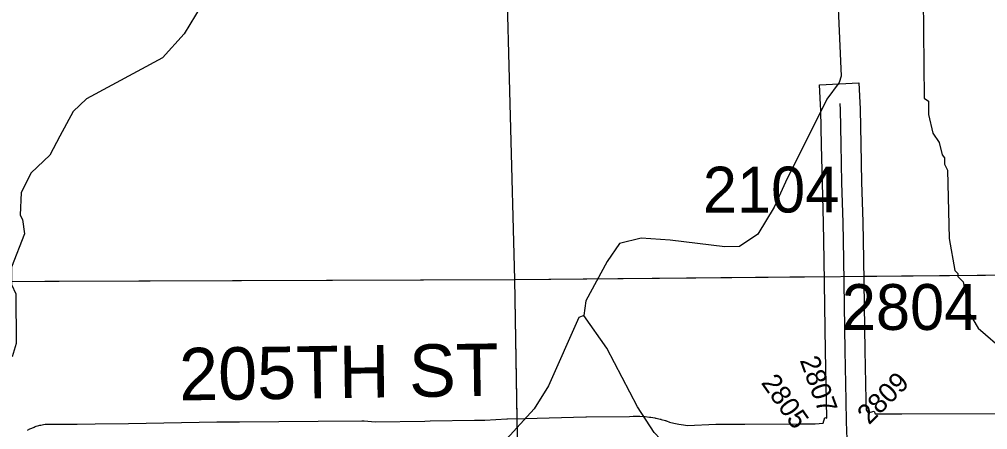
# Model space of a CAD drawing. Extents: x 23.6 to 68.7, y -63 to -29.
# Drawn here: x 39.877 to 41.355, y -43.891 to -43.264 of the extents above; entities that cross this region are included whole.
import ezdxf

# ---------------------------------------------------------------- set-up
doc = ezdxf.new("R2010")
doc.units = 0
for name, color, linetype in [('tdCoHydroRiver', 7, 'Continuous'), ('tdCoSecRdNmbr', 7, 'Continuous'), ('tdCoSecRdTxt', 7, 'Continuous'), ('tdCoSecRteBand', 7, 'Continuous'), ('tdCoSecRteCL', 7, 'Continuous'), ('tdCoSectLine', 7, 'Continuous'), ('tdCoSectLinePart', 7, 'Continuous'), ('tdCoSurfEarth', 7, 'Continuous')]:
    doc.layers.add(name, color=color, linetype=linetype)

msp = doc.modelspace()

# ---------------------------------------------------------------- linework, layer by layer
at = {"layer": 'tdCoHydroRiver'}
for points in [[(41.2534, -42.9256), (41.2577, -43.3842), (41.2641, -43.3889), (41.2643, -43.4095), (41.2709, -43.4379), (41.2805, -43.452), (41.2854, -43.4709), (41.2886, -43.4756), (41.2887, -43.4851), (41.2935, -43.4945), (41.2961, -43.5987), (41.3044, -43.6476), (41.3092, -43.6522), (41.3093, -43.657), (41.3172, -43.6648), (41.3239, -43.6979), (41.3256, -43.7105), (41.34, -43.7356), (41.3814, -43.7715)], [(41.1153, -42.9269), (41.1141, -42.9617), (41.1216, -43.0661), (41.1226, -43.1547), (41.1311, -43.3508), (41.128, -43.3603), (41.1094, -43.3858), (41.0459, -43.5127), (41.0289, -43.5507), (41.004, -43.592), (40.9758, -43.6112), (40.9537, -43.6114), (40.8699, -43.6012), (40.8257, -43.5984), (40.7926, -43.6066), (40.7739, -43.6337), (40.7413, -43.6939), (40.7384, -43.7161)], [(40.1546, -43.2433), (40.1282, -43.2862), (40.0954, -43.3228), (39.9792, -43.3855), (39.9588, -43.4046), (39.9387, -43.4427), (39.9232, -43.4713), (39.895, -43.4984), (39.8795, -43.5285), (39.8782, -43.5632), (39.8815, -43.5695), (39.8848, -43.5916), (39.8648, -43.6423), (39.865, -43.6691), (39.8715, -43.6833), (39.8722, -43.759), (39.8661, -43.7796)], [(40.7384, -43.7161), (40.7305, -43.7193), (40.6842, -43.8239), (40.6624, -43.8589), (40.6202, -43.905)], [(40.7542, -44.7199), (40.7605, -44.7182), (40.7807, -44.6802), (40.8291, -44.6213), (40.8412, -44.5754), (40.8535, -44.5311), (40.8563, -44.4979), (40.8807, -44.4077), (40.9022, -44.3459), (40.9159, -44.2953), (40.9592, -44.1939), (40.9654, -44.1859), (40.9948, -44.1256), (41.001, -44.1051), (41.0005, -44.0561), (40.9876, -44.0247), (40.9651, -43.9902), (40.9381, -43.9636), (40.9015, -43.9355), (40.865, -43.9153), (40.8459, -43.895), (40.8202, -43.8558), (40.7736, -43.7663), (40.7384, -43.7161)]]:
    msp.add_lwpolyline(points, dxfattribs=at)
at = {"layer": 'tdCoSecRteBand'}
msp.add_lwpolyline([(39.8895, -43.8916), (39.8931, -43.8896), (39.8945, -43.8888), (39.896, -43.8882), (39.8997, -43.8866), (39.9012, -43.886), (39.9027, -43.8855), (39.9066, -43.8843), (39.9082, -43.8839), (39.9097, -43.8836), (39.9137, -43.8828), (39.9164, -43.8823), (39.9191, -43.8823), (39.9654, -43.882), (39.9927, -43.8818), (40.0433, -43.8813), (40.1785, -43.8789), (40.1786, -43.8789), (40.1787, -43.8789), (40.2129, -43.8785), (40.213, -43.8785), (40.213, -43.8785), (40.333, -43.8775), (40.333, -43.8775), (40.333, -43.8775), (40.3998, -43.877), (40.4013, -43.877), (40.4029, -43.8772), (40.4199, -43.8788), (40.4957, -43.8775), (40.5039, -43.8774), (40.5039, -43.8774), (40.5039, -43.8774), (40.5713, -43.8762), (40.5714, -43.8762), (40.5715, -43.8762), (40.5871, -43.8761), (40.621, -43.8743), (40.6214, -43.8743), (40.6219, -43.8743), (40.6484, -43.8736), (40.7416, -43.871), (40.7419, -43.871), (40.7422, -43.871), (40.8082, -43.8705), (40.8139, -43.8701), (40.8147, -43.8701), (40.8156, -43.8701), (40.8221, -43.8701), (40.823, -43.87), (40.8239, -43.8701), (40.8304, -43.8705), (40.8313, -43.8705), (40.8322, -43.8706), (40.8386, -43.8714), (40.8395, -43.8715), (40.8404, -43.8716), (40.8468, -43.8727), (40.8476, -43.8729), (40.8485, -43.8731), (40.8548, -43.8746), (40.8557, -43.8748), (40.8565, -43.875), (40.8628, -43.8769), (40.8636, -43.8771), (40.8645, -43.8774), (40.869, -43.8791), (40.8755, -43.8807), (40.8831, -43.8822), (40.8907, -43.8835), (40.8965, -43.8842), (40.94, -43.8825), (40.9406, -43.8825), (40.9411, -43.8825), (40.9839, -43.8823), (41.0698, -43.8815), (41.07, -43.8815), (41.0701, -43.8815), (41.0701, -43.8815), (41.0703, -43.8815), (41.0706, -43.8815), (41.0915, -43.8818), (41.1035, -43.8809), (41.106, -43.8721), (41.1093, -43.8731), (41.1086, -43.8471), (41.1086, -43.847), (41.1086, -43.8469), (41.1073, -43.7702), (41.1073, -43.7702), (41.1073, -43.7702), (41.1061, -43.7013), (41.1061, -43.7013), (41.1061, -43.7013), (41.1051, -43.6315), (41.104, -43.575), (41.1024, -43.5144), (41.1024, -43.5143), (41.1024, -43.5143), (41.101, -43.4556), (41.101, -43.4555), (41.101, -43.4555), (41.1001, -43.4035), (41.0996, -43.3941), (41.0981, -43.3641), (41.158, -43.3611), (41.1595, -43.3911), (41.16, -43.4009), (41.16, -43.4014), (41.16, -43.4019), (41.161, -43.4543), (41.1623, -43.5128), (41.164, -43.5734), (41.164, -43.5735), (41.164, -43.5736), (41.1651, -43.6304), (41.1651, -43.6305), (41.1651, -43.6305), (41.1661, -43.7004), (41.1673, -43.7692), (41.1686, -43.8457), (41.169, -43.8603), (41.1725, -43.865), (41.1816, -43.8625), (41.1828, -43.8666), (41.2234, -43.8663), (41.2235, -43.8663), (41.2236, -43.8663), (41.3923, -43.8658)], dxfattribs=at)
at = {"layer": 'tdCoSecRteCL'}
msp.add_lwpolyline([(41.1401, -43.9054), (41.1394, -43.8786), (41.1386, -43.8463), (41.1373, -43.7697), (41.1361, -43.7008), (41.1351, -43.631), (41.134, -43.5743), (41.1323, -43.5136), (41.131, -43.4549), (41.13, -43.4024), (41.1296, -43.3926)], dxfattribs=at)
at = {"layer": 'tdCoSectLine'}
for points in [[(40.6061, -42.6633), (40.6325, -43.6611)], [(39.6285, -43.6648), (40.6325, -43.6611)], [(40.6325, -43.6611), (41.628, -43.652)], [(40.6325, -43.6611), (40.6495, -44.6571)]]:
    msp.add_lwpolyline(points, dxfattribs=at)
at = {"layer": 'tdCoSectLinePart'}
for points in [[(40.6061, -42.6633), (40.6325, -43.6611)], [(39.6595, -43.6647), (40.6325, -43.6611)], [(40.6325, -43.6611), (41.1051, -43.6568)], [(40.6325, -43.6611), (40.6361, -43.8744)], [(41.1651, -43.6562), (41.628, -43.652)]]:
    msp.add_lwpolyline(points, dxfattribs=at)
at = {"layer": 'tdCoSurfEarth'}
msp.add_lwpolyline([(41.1401, -43.9054), (41.1394, -43.8786), (41.1386, -43.8463), (41.1373, -43.7697), (41.1361, -43.7008), (41.1351, -43.631), (41.134, -43.5743), (41.1323, -43.5136), (41.131, -43.4549), (41.13, -43.4024), (41.1296, -43.3926)], dxfattribs=at)

# ---------------------------------------------------------------- texts
at = {"layer": 'tdCoSecRdNmbr'}
for s, height, rotation, p in [('2104', 0.07, 0.032, (40.92, -43.5591)), ('2804', 0.07, 0.0322, (41.1321, -43.7384)), ('2807', 0.03, 290.0303, (41.0676, -43.7846)), ('2805', 0.03, 305.0308, (41.008, -43.8191)), ('2809', 0.03, 45.0308, (41.1737, -43.8842))]:
    msp.add_text(s, height=height, rotation=rotation, dxfattribs=at).set_placement(p)
at = {"layer": 'tdCoSecRdTxt'}
msp.add_text('205TH ST', height=0.08, rotation=0.8549, dxfattribs=at).set_placement((40.1213, -43.8461))

doc.saveas('drawing.dxf')
